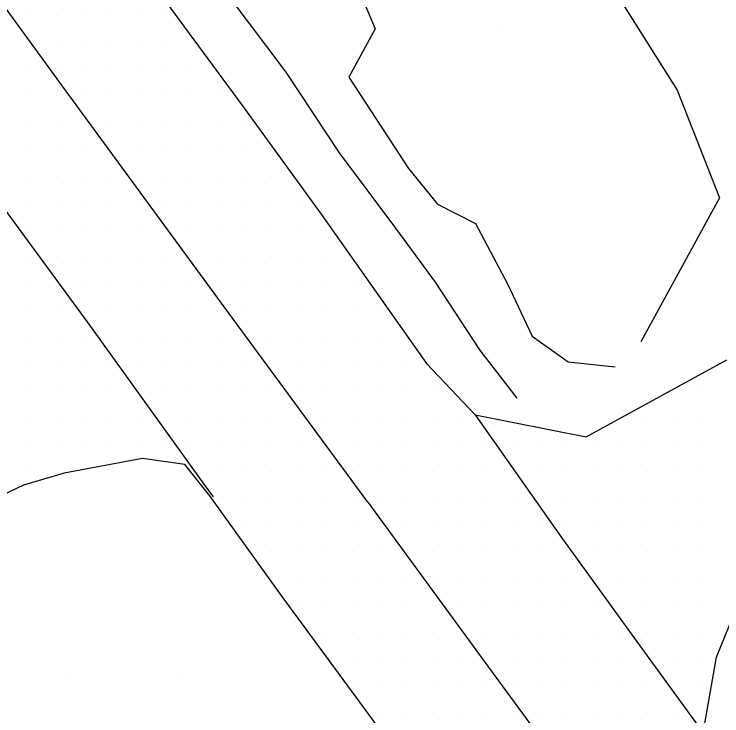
# Model space of a CAD drawing. Extents: x 1762120 to 1766775, y 709485 to 712965.
# Drawn here: x 1763789.8 to 1763855.7, y 711731 to 711796.4 of the extents above; entities that cross this region are included whole.
import ezdxf

# ---------------------------------------------------------------- set-up
doc = ezdxf.new("R2010")
doc.units = 0
for name, color, linetype in [('Exist DTM QL2 LIDAR Elevation Point', 7, 'Continuous'), ('Exist DTM Scan Elevation Point', 7, 'Continuous'), ('Exist Roads EOP', 7, 'Continuous'), ('Exist Roads EOP Other', 7, 'Continuous'), ('Exist Roads EOT', 7, 'Continuous'), ('PH Exist DTM Breakline', 7, 'Continuous')]:
    doc.layers.add(name, color=color, linetype=linetype)

msp = doc.modelspace()

# ---------------------------------------------------------------- linework, layer by layer
at = {"layer": 'Exist DTM QL2 LIDAR Elevation Point'}
for p, q in [((1763834.962, 711795.065), (1763834.962, 711795.065)), ((1763794.957, 711735.057), (1763794.957, 711735.057)), ((1763804.958, 711735.057), (1763804.958, 711735.057))]:
    msp.add_line(p, q, dxfattribs=at)
at = {"layer": 'Exist DTM Scan Elevation Point'}
for p, q in [((1763791.25, 711796.25), (1763791.25, 711796.25)), ((1763793.75, 711796.25), (1763793.75, 711796.25)), ((1763796.25, 711796.25), (1763796.25, 711796.25)), ((1763798.75, 711796.25), (1763798.75, 711796.25)), ((1763801.25, 711796.25), (1763801.25, 711796.25)), ((1763803.75, 711796.25), (1763803.75, 711796.25)), ((1763793.75, 711793.75), (1763793.75, 711793.75)), ((1763796.25, 711793.75), (1763796.25, 711793.75)), ((1763798.75, 711793.75), (1763798.75, 711793.75)), ((1763801.25, 711793.75), (1763801.25, 711793.75)), ((1763803.75, 711793.75), (1763803.75, 711793.75)), ((1763791.25, 711791.25), (1763791.25, 711791.25)), ((1763793.75, 711791.25), (1763793.75, 711791.25)), ((1763796.25, 711791.25), (1763796.25, 711791.25)), ((1763798.75, 711791.25), (1763798.75, 711791.25)), ((1763801.25, 711791.25), (1763801.25, 711791.25)), ((1763803.75, 711791.25), (1763803.75, 711791.25)), ((1763806.25, 711791.25), (1763806.25, 711791.25)), ((1763791.25, 711788.75), (1763791.25, 711788.75)), ((1763793.75, 711788.75), (1763793.75, 711788.75)), ((1763796.25, 711788.75), (1763796.25, 711788.75)), ((1763798.75, 711788.75), (1763798.75, 711788.75)), ((1763801.25, 711788.75), (1763801.25, 711788.75)), ((1763803.75, 711788.75), (1763803.75, 711788.75)), ((1763806.25, 711788.75), (1763806.25, 711788.75)), ((1763808.75, 711788.75), (1763808.75, 711788.75)), ((1763791.25, 711786.25), (1763791.25, 711786.25)), ((1763793.75, 711786.25), (1763793.75, 711786.25)), ((1763798.75, 711786.25), (1763798.75, 711786.25)), ((1763801.25, 711786.25), (1763801.25, 711786.25)), ((1763803.75, 711786.25), (1763803.75, 711786.25)), ((1763806.25, 711786.25), (1763806.25, 711786.25)), ((1763808.75, 711786.25), (1763808.75, 711786.25)), ((1763811.25, 711786.25), (1763811.25, 711786.25)), ((1763791.25, 711783.75), (1763791.25, 711783.75)), ((1763793.75, 711783.75), (1763793.75, 711783.75)), ((1763796.25, 711783.75), (1763796.25, 711783.75)), ((1763801.25, 711783.75), (1763801.25, 711783.75)), ((1763803.75, 711783.75), (1763803.75, 711783.75)), ((1763806.25, 711783.75), (1763806.25, 711783.75)), ((1763808.75, 711783.75), (1763808.75, 711783.75)), ((1763811.25, 711783.75), (1763811.25, 711783.75)), ((1763791.25, 711781.25), (1763791.25, 711781.25)), ((1763793.75, 711781.25), (1763793.75, 711781.25)), ((1763796.25, 711781.25), (1763796.25, 711781.25)), ((1763798.75, 711781.25), (1763798.75, 711781.25)), ((1763801.25, 711781.25), (1763801.25, 711781.25)), ((1763803.75, 711781.25), (1763803.75, 711781.25)), ((1763806.25, 711781.25), (1763806.25, 711781.25)), ((1763808.75, 711781.25), (1763808.75, 711781.25)), ((1763811.25, 711781.25), (1763811.25, 711781.25)), ((1763813.75, 711781.25), (1763813.75, 711781.25)), ((1763791.25, 711778.75), (1763791.25, 711778.75)), ((1763793.75, 711778.75), (1763793.75, 711778.75)), ((1763796.25, 711778.75), (1763796.25, 711778.75)), ((1763798.75, 711778.75), (1763798.75, 711778.75)), ((1763801.25, 711778.75), (1763801.25, 711778.75)), ((1763803.75, 711778.75), (1763803.75, 711778.75)), ((1763806.25, 711778.75), (1763806.25, 711778.75)), ((1763808.75, 711778.75), (1763808.75, 711778.75)), ((1763811.25, 711778.75), (1763811.25, 711778.75)), ((1763813.75, 711778.75), (1763813.75, 711778.75)), ((1763816.25, 711778.75), (1763816.25, 711778.75)), ((1763791.25, 711776.25), (1763791.25, 711776.25)), ((1763793.75, 711776.25), (1763793.75, 711776.25)), ((1763796.25, 711776.25), (1763796.25, 711776.25)), ((1763798.75, 711776.25), (1763798.75, 711776.25)), ((1763801.25, 711776.25), (1763801.25, 711776.25)), ((1763806.25, 711776.25), (1763806.25, 711776.25)), ((1763808.75, 711776.25), (1763808.75, 711776.25)), ((1763811.25, 711776.25), (1763811.25, 711776.25)), ((1763813.75, 711776.25), (1763813.75, 711776.25)), ((1763816.25, 711776.25), (1763816.25, 711776.25)), ((1763818.75, 711776.25), (1763818.75, 711776.25)), ((1763791.25, 711773.75), (1763791.25, 711773.75)), ((1763793.75, 711773.75), (1763793.75, 711773.75)), ((1763796.25, 711773.75), (1763796.25, 711773.75)), ((1763798.75, 711773.75), (1763798.75, 711773.75)), ((1763801.25, 711773.75), (1763801.25, 711773.75)), ((1763803.75, 711773.75), (1763803.75, 711773.75)), ((1763808.75, 711773.75), (1763808.75, 711773.75)), ((1763811.25, 711773.75), (1763811.25, 711773.75)), ((1763813.75, 711773.75), (1763813.75, 711773.75)), ((1763816.25, 711773.75), (1763816.25, 711773.75)), ((1763818.75, 711773.75), (1763818.75, 711773.75)), ((1763791.25, 711771.25), (1763791.25, 711771.25)), ((1763796.25, 711771.25), (1763796.25, 711771.25)), ((1763798.75, 711771.25), (1763798.75, 711771.25)), ((1763801.25, 711771.25), (1763801.25, 711771.25)), ((1763803.75, 711771.25), (1763803.75, 711771.25)), ((1763806.25, 711771.25), (1763806.25, 711771.25)), ((1763808.75, 711771.25), (1763808.75, 711771.25)), ((1763811.25, 711771.25), (1763811.25, 711771.25)), ((1763813.75, 711771.25), (1763813.75, 711771.25)), ((1763816.25, 711771.25), (1763816.25, 711771.25)), ((1763818.75, 711771.25), (1763818.75, 711771.25)), ((1763821.25, 711771.25), (1763821.25, 711771.25)), ((1763791.25, 711768.75), (1763791.25, 711768.75)), ((1763793.75, 711768.75), (1763793.75, 711768.75)), ((1763798.75, 711768.75), (1763798.75, 711768.75)), ((1763801.25, 711768.75), (1763801.25, 711768.75)), ((1763803.75, 711768.75), (1763803.75, 711768.75)), ((1763806.25, 711768.75), (1763806.25, 711768.75)), ((1763808.75, 711768.75), (1763808.75, 711768.75)), ((1763811.25, 711768.75), (1763811.25, 711768.75)), ((1763813.75, 711768.75), (1763813.75, 711768.75)), ((1763816.25, 711768.75), (1763816.25, 711768.75)), ((1763818.75, 711768.75), (1763818.75, 711768.75)), ((1763821.25, 711768.75), (1763821.25, 711768.75)), ((1763823.75, 711768.75), (1763823.75, 711768.75)), ((1763791.25, 711766.25), (1763791.25, 711766.25)), ((1763793.75, 711766.25), (1763793.75, 711766.25)), ((1763796.25, 711766.25), (1763796.25, 711766.25)), ((1763798.75, 711766.25), (1763798.75, 711766.25)), ((1763801.25, 711766.25), (1763801.25, 711766.25)), ((1763803.75, 711766.25), (1763803.75, 711766.25)), ((1763806.25, 711766.25), (1763806.25, 711766.25)), ((1763808.75, 711766.25), (1763808.75, 711766.25)), ((1763813.75, 711766.25), (1763813.75, 711766.25)), ((1763816.25, 711766.25), (1763816.25, 711766.25)), ((1763818.75, 711766.25), (1763818.75, 711766.25)), ((1763821.25, 711766.25), (1763821.25, 711766.25)), ((1763823.75, 711766.25), (1763823.75, 711766.25)), ((1763791.25, 711763.75), (1763791.25, 711763.75)), ((1763793.75, 711763.75), (1763793.75, 711763.75)), ((1763796.25, 711763.75), (1763796.25, 711763.75)), ((1763798.75, 711763.75), (1763798.75, 711763.75)), ((1763801.25, 711763.75), (1763801.25, 711763.75)), ((1763803.75, 711763.75), (1763803.75, 711763.75)), ((1763806.25, 711763.75), (1763806.25, 711763.75)), ((1763808.75, 711763.75), (1763808.75, 711763.75)), ((1763811.25, 711763.75), (1763811.25, 711763.75)), ((1763816.25, 711763.75), (1763816.25, 711763.75)), ((1763818.75, 711763.75), (1763818.75, 711763.75)), ((1763821.25, 711763.75), (1763821.25, 711763.75)), ((1763823.75, 711763.75), (1763823.75, 711763.75)), ((1763826.25, 711763.75), (1763826.25, 711763.75)), ((1763791.25, 711761.25), (1763791.25, 711761.25)), ((1763793.75, 711761.25), (1763793.75, 711761.25)), ((1763796.25, 711761.25), (1763796.25, 711761.25)), ((1763798.75, 711761.25), (1763798.75, 711761.25)), ((1763803.75, 711761.25), (1763803.75, 711761.25)), ((1763806.25, 711761.25), (1763806.25, 711761.25)), ((1763808.75, 711761.25), (1763808.75, 711761.25)), ((1763811.25, 711761.25), (1763811.25, 711761.25)), ((1763813.75, 711761.25), (1763813.75, 711761.25)), ((1763816.25, 711761.25), (1763816.25, 711761.25)), ((1763818.75, 711761.25), (1763818.75, 711761.25)), ((1763821.25, 711761.25), (1763821.25, 711761.25)), ((1763823.75, 711761.25), (1763823.75, 711761.25)), ((1763826.25, 711761.25), (1763826.25, 711761.25)), ((1763828.75, 711761.25), (1763828.75, 711761.25)), ((1763853.75, 711761.25), (1763853.75, 711761.25)), ((1763791.25, 711758.75), (1763791.25, 711758.75)), ((1763793.75, 711758.75), (1763793.75, 711758.75)), ((1763796.25, 711758.75), (1763796.25, 711758.75)), ((1763798.75, 711758.75), (1763798.75, 711758.75)), ((1763801.25, 711758.75), (1763801.25, 711758.75)), ((1763803.75, 711758.75), (1763803.75, 711758.75)), ((1763806.25, 711758.75), (1763806.25, 711758.75)), ((1763808.75, 711758.75), (1763808.75, 711758.75)), ((1763811.25, 711758.75), (1763811.25, 711758.75)), ((1763813.75, 711758.75), (1763813.75, 711758.75)), ((1763816.25, 711758.75), (1763816.25, 711758.75)), ((1763818.75, 711758.75), (1763818.75, 711758.75)), ((1763821.25, 711758.75), (1763821.25, 711758.75)), ((1763823.75, 711758.75), (1763823.75, 711758.75)), ((1763826.25, 711758.75), (1763826.25, 711758.75)), ((1763828.75, 711758.75), (1763828.75, 711758.75)), ((1763831.25, 711758.75), (1763831.25, 711758.75)), ((1763848.75, 711758.75), (1763848.75, 711758.75)), ((1763851.25, 711758.75), (1763851.25, 711758.75)), ((1763853.75, 711758.75), (1763853.75, 711758.75)), ((1763791.25, 711756.25), (1763791.25, 711756.25)), ((1763793.75, 711756.25), (1763793.75, 711756.25)), ((1763796.25, 711756.25), (1763796.25, 711756.25)), ((1763798.75, 711756.25), (1763798.75, 711756.25)), ((1763801.25, 711756.25), (1763801.25, 711756.25)), ((1763803.75, 711756.25), (1763803.75, 711756.25)), ((1763806.25, 711756.25), (1763806.25, 711756.25)), ((1763808.75, 711756.25), (1763808.75, 711756.25)), ((1763811.25, 711756.25), (1763811.25, 711756.25)), ((1763813.75, 711756.25), (1763813.75, 711756.25)), ((1763816.25, 711756.25), (1763816.25, 711756.25)), ((1763821.25, 711756.25), (1763821.25, 711756.25)), ((1763823.75, 711756.25), (1763823.75, 711756.25)), ((1763826.25, 711756.25), (1763826.25, 711756.25)), ((1763828.75, 711756.25), (1763828.75, 711756.25)), ((1763831.25, 711756.25), (1763831.25, 711756.25)), ((1763833.75, 711756.25), (1763833.75, 711756.25)), ((1763836.25, 711756.25), (1763836.25, 711756.25)), ((1763838.75, 711756.25), (1763838.75, 711756.25)), ((1763841.25, 711756.25), (1763841.25, 711756.25)), ((1763843.75, 711756.25), (1763843.75, 711756.25)), ((1763846.25, 711756.25), (1763846.25, 711756.25)), ((1763848.75, 711756.25), (1763848.75, 711756.25)), ((1763851.25, 711756.25), (1763851.25, 711756.25)), ((1763853.75, 711756.25), (1763853.75, 711756.25)), ((1763791.25, 711753.75), (1763791.25, 711753.75)), ((1763808.75, 711753.75), (1763808.75, 711753.75)), ((1763811.25, 711753.75), (1763811.25, 711753.75)), ((1763813.75, 711753.75), (1763813.75, 711753.75)), ((1763816.25, 711753.75), (1763816.25, 711753.75)), ((1763818.75, 711753.75), (1763818.75, 711753.75)), ((1763821.25, 711753.75), (1763821.25, 711753.75)), ((1763823.75, 711753.75), (1763823.75, 711753.75)), ((1763826.25, 711753.75), (1763826.25, 711753.75)), ((1763828.75, 711753.75), (1763828.75, 711753.75)), ((1763831.25, 711753.75), (1763831.25, 711753.75)), ((1763833.75, 711753.75), (1763833.75, 711753.75)), ((1763838.75, 711753.75), (1763838.75, 711753.75)), ((1763841.25, 711753.75), (1763841.25, 711753.75)), ((1763843.75, 711753.75), (1763843.75, 711753.75)), ((1763846.25, 711753.75), (1763846.25, 711753.75)), ((1763848.75, 711753.75), (1763848.75, 711753.75)), ((1763851.25, 711753.75), (1763851.25, 711753.75)), ((1763853.75, 711753.75), (1763853.75, 711753.75)), ((1763811.25, 711751.25), (1763811.25, 711751.25)), ((1763813.75, 711751.25), (1763813.75, 711751.25)), ((1763816.25, 711751.25), (1763816.25, 711751.25)), ((1763818.75, 711751.25), (1763818.75, 711751.25)), ((1763821.25, 711751.25), (1763821.25, 711751.25)), ((1763823.75, 711751.25), (1763823.75, 711751.25)), ((1763826.25, 711751.25), (1763826.25, 711751.25)), ((1763828.75, 711751.25), (1763828.75, 711751.25)), ((1763831.25, 711751.25), (1763831.25, 711751.25)), ((1763833.75, 711751.25), (1763833.75, 711751.25)), ((1763836.25, 711751.25), (1763836.25, 711751.25)), ((1763841.25, 711751.25), (1763841.25, 711751.25)), ((1763843.75, 711751.25), (1763843.75, 711751.25)), ((1763846.25, 711751.25), (1763846.25, 711751.25)), ((1763848.75, 711751.25), (1763848.75, 711751.25)), ((1763851.25, 711751.25), (1763851.25, 711751.25)), ((1763853.75, 711751.25), (1763853.75, 711751.25)), ((1763811.25, 711748.75), (1763811.25, 711748.75)), ((1763813.75, 711748.75), (1763813.75, 711748.75)), ((1763816.25, 711748.75), (1763816.25, 711748.75)), ((1763818.75, 711748.75), (1763818.75, 711748.75)), ((1763821.25, 711748.75), (1763821.25, 711748.75)), ((1763826.25, 711748.75), (1763826.25, 711748.75)), ((1763828.75, 711748.75), (1763828.75, 711748.75)), ((1763831.25, 711748.75), (1763831.25, 711748.75)), ((1763833.75, 711748.75), (1763833.75, 711748.75)), ((1763836.25, 711748.75), (1763836.25, 711748.75)), ((1763838.75, 711748.75), (1763838.75, 711748.75)), ((1763841.25, 711748.75), (1763841.25, 711748.75)), ((1763843.75, 711748.75), (1763843.75, 711748.75)), ((1763846.25, 711748.75), (1763846.25, 711748.75)), ((1763848.75, 711748.75), (1763848.75, 711748.75)), ((1763851.25, 711748.75), (1763851.25, 711748.75)), ((1763853.75, 711748.75), (1763853.75, 711748.75)), ((1763813.75, 711746.25), (1763813.75, 711746.25)), ((1763816.25, 711746.25), (1763816.25, 711746.25)), ((1763818.75, 711746.25), (1763818.75, 711746.25)), ((1763821.25, 711746.25), (1763821.25, 711746.25)), ((1763823.75, 711746.25), (1763823.75, 711746.25)), ((1763828.75, 711746.25), (1763828.75, 711746.25)), ((1763831.25, 711746.25), (1763831.25, 711746.25)), ((1763833.75, 711746.25), (1763833.75, 711746.25)), ((1763836.25, 711746.25), (1763836.25, 711746.25)), ((1763838.75, 711746.25), (1763838.75, 711746.25)), ((1763843.75, 711746.25), (1763843.75, 711746.25)), ((1763846.25, 711746.25), (1763846.25, 711746.25)), ((1763848.75, 711746.25), (1763848.75, 711746.25)), ((1763851.25, 711746.25), (1763851.25, 711746.25)), ((1763853.75, 711746.25), (1763853.75, 711746.25)), ((1763816.25, 711743.75), (1763816.25, 711743.75)), ((1763818.75, 711743.75), (1763818.75, 711743.75)), ((1763821.25, 711743.75), (1763821.25, 711743.75)), ((1763823.75, 711743.75), (1763823.75, 711743.75)), ((1763826.25, 711743.75), (1763826.25, 711743.75)), ((1763828.75, 711743.75), (1763828.75, 711743.75)), ((1763831.25, 711743.75), (1763831.25, 711743.75)), ((1763833.75, 711743.75), (1763833.75, 711743.75)), ((1763836.25, 711743.75), (1763836.25, 711743.75)), ((1763838.75, 711743.75), (1763838.75, 711743.75)), ((1763841.25, 711743.75), (1763841.25, 711743.75)), ((1763846.25, 711743.75), (1763846.25, 711743.75)), ((1763848.75, 711743.75), (1763848.75, 711743.75)), ((1763851.25, 711743.75), (1763851.25, 711743.75)), ((1763853.75, 711743.75), (1763853.75, 711743.75)), ((1763816.25, 711741.25), (1763816.25, 711741.25)), ((1763818.75, 711741.25), (1763818.75, 711741.25)), ((1763821.25, 711741.25), (1763821.25, 711741.25)), ((1763823.75, 711741.25), (1763823.75, 711741.25)), ((1763826.25, 711741.25), (1763826.25, 711741.25)), ((1763828.75, 711741.25), (1763828.75, 711741.25)), ((1763831.25, 711741.25), (1763831.25, 711741.25)), ((1763833.75, 711741.25), (1763833.75, 711741.25)), ((1763836.25, 711741.25), (1763836.25, 711741.25)), ((1763838.75, 711741.25), (1763838.75, 711741.25)), ((1763841.25, 711741.25), (1763841.25, 711741.25)), ((1763843.75, 711741.25), (1763843.75, 711741.25)), ((1763846.25, 711741.25), (1763846.25, 711741.25)), ((1763848.75, 711741.25), (1763848.75, 711741.25)), ((1763851.25, 711741.25), (1763851.25, 711741.25)), ((1763853.75, 711741.25), (1763853.75, 711741.25)), ((1763818.75, 711738.75), (1763818.75, 711738.75)), ((1763821.25, 711738.75), (1763821.25, 711738.75)), ((1763823.75, 711738.75), (1763823.75, 711738.75)), ((1763826.25, 711738.75), (1763826.25, 711738.75)), ((1763828.75, 711738.75), (1763828.75, 711738.75)), ((1763833.75, 711738.75), (1763833.75, 711738.75)), ((1763836.25, 711738.75), (1763836.25, 711738.75)), ((1763838.75, 711738.75), (1763838.75, 711738.75)), ((1763841.25, 711738.75), (1763841.25, 711738.75)), ((1763843.75, 711738.75), (1763843.75, 711738.75)), ((1763846.25, 711738.75), (1763846.25, 711738.75)), ((1763848.75, 711738.75), (1763848.75, 711738.75)), ((1763851.25, 711738.75), (1763851.25, 711738.75)), ((1763853.75, 711738.75), (1763853.75, 711738.75)), ((1763821.25, 711736.25), (1763821.25, 711736.25)), ((1763823.75, 711736.25), (1763823.75, 711736.25)), ((1763826.25, 711736.25), (1763826.25, 711736.25)), ((1763828.75, 711736.25), (1763828.75, 711736.25)), ((1763831.25, 711736.25), (1763831.25, 711736.25)), ((1763836.25, 711736.25), (1763836.25, 711736.25)), ((1763838.75, 711736.25), (1763838.75, 711736.25)), ((1763841.25, 711736.25), (1763841.25, 711736.25)), ((1763843.75, 711736.25), (1763843.75, 711736.25)), ((1763846.25, 711736.25), (1763846.25, 711736.25)), ((1763851.25, 711736.25), (1763851.25, 711736.25)), ((1763853.75, 711736.25), (1763853.75, 711736.25)), ((1763823.75, 711733.75), (1763823.75, 711733.75)), ((1763826.25, 711733.75), (1763826.25, 711733.75)), ((1763828.75, 711733.75), (1763828.75, 711733.75)), ((1763831.25, 711733.75), (1763831.25, 711733.75)), ((1763833.75, 711733.75), (1763833.75, 711733.75)), ((1763836.25, 711733.75), (1763836.25, 711733.75)), ((1763838.75, 711733.75), (1763838.75, 711733.75)), ((1763841.25, 711733.75), (1763841.25, 711733.75)), ((1763843.75, 711733.75), (1763843.75, 711733.75)), ((1763846.25, 711733.75), (1763846.25, 711733.75)), ((1763848.75, 711733.75), (1763848.75, 711733.75)), ((1763853.75, 711733.75), (1763853.75, 711733.75)), ((1763823.75, 711731.25), (1763823.75, 711731.25)), ((1763826.25, 711731.25), (1763826.25, 711731.25)), ((1763828.75, 711731.25), (1763828.75, 711731.25)), ((1763831.25, 711731.25), (1763831.25, 711731.25)), ((1763833.75, 711731.25), (1763833.75, 711731.25)), ((1763836.25, 711731.25), (1763836.25, 711731.25)), ((1763838.75, 711731.25), (1763838.75, 711731.25)), ((1763841.25, 711731.25), (1763841.25, 711731.25)), ((1763843.75, 711731.25), (1763843.75, 711731.25)), ((1763846.25, 711731.25), (1763846.25, 711731.25)), ((1763848.75, 711731.25), (1763848.75, 711731.25)), ((1763851.25, 711731.25), (1763851.25, 711731.25)), ((1763853.75, 711731.25), (1763853.75, 711731.25))]:
    msp.add_line(p, q, dxfattribs=at)
at = {"layer": 'Exist Roads EOP'}
for points in [[(1763747.792, 711873.595), (1763757.611, 711860.428), (1763766.525, 711848.363), (1763775.38, 711836.252), (1763784.321, 711824.207), (1763793.182, 711812.107), (1763802.062, 711800.026), (1763810.963, 711787.942), (1763818.389, 711777.713)], [(1763818.389, 711777.713), (1763828.191, 711763.799), (1763832.735, 711759.039), (1763840.769, 711747.593), (1763847.752, 711737.936), (1763853.967, 711729.381)], [(1763826.927, 711725.555), (1763823.535, 711730.128), (1763814.647, 711742.219), (1763807.994, 711751.482), (1763805.667, 711754.39), (1763801.724, 711754.959), (1763794.43, 711753.578), (1763790.645, 711752.458), (1763787.424, 711750.959), (1763780.891, 711748.338)]]:
    msp.add_lwpolyline(points, dxfattribs=at)
at = {"layer": 'Exist Roads EOP Other'}
for points in [[(1763832.735, 711759.039), (1763843.066, 711756.971), (1763856.157, 711764.144)], [(1763853.967, 711729.381), (1763855.201, 711736.447), (1763856.813, 711740.411), (1763862.051, 711745.222), (1763867.458, 711748.926)]]:
    msp.add_lwpolyline(points, dxfattribs=at)
at = {"layer": 'Exist Roads EOT'}
for points in [[(1763822.724, 711750.876), (1763809.788, 711768.508), (1763794.534, 711789.307), (1763781.8, 711806.798), (1763766.697, 711827.38), (1763751.638, 711848.045), (1763739.133, 711865.028)], [(1763782.065, 711787.409), (1763796.651, 711767.598), (1763807.457, 711752.555), (1763808.323, 711751.381)], [(1763822.724, 711750.876), (1763834.908, 711734.24), (1763844.433, 711721.248), (1763854.728, 711707.345), (1763865.813, 711692.346), (1763874.227, 711681.086), (1763880.919, 711672.035), (1763892.824, 711656.161), (1763905.5, 711639.335), (1763916.542, 711624.513)]]:
    msp.add_lwpolyline(points, dxfattribs=at)
at = {"layer": 'PH Exist DTM Breakline'}
for points in [[(1763747.55, 711891.812), (1763751.32, 711883.181), (1763755.681, 711876.418), (1763759.767, 711870.047), (1763764.024, 711863.711), (1763767.06, 711859.254), (1763772.639, 711850.848), (1763777.801, 711842.386), (1763784.076, 711832.936), (1763789.05, 711825.384), (1763794.912, 711816.977), (1763804.125, 711805.348), (1763809.774, 711798.037), (1763815.071, 711790.971), (1763820.045, 711783.437), (1763825.316, 711776.416), (1763829.001, 711771.387), (1763833.125, 711765.077), (1763836.606, 711760.591)], [(1763774.972, 711864.654), (1763777.078, 711859.501), (1763780.472, 711853.561), (1763784.32, 711849.845), (1763787.034, 711847.625), (1763799.429, 711829.981), (1763814.495, 711816.219), (1763823.418, 711794.998), (1763820.944, 711790.509), (1763826.513, 711781.991), (1763829.228, 711778.662), (1763832.751, 711776.871), (1763835.734, 711771.237), (1763838.037, 711766.371), (1763841.401, 711763.951), (1763845.751, 711763.496)], [(1763790.802, 711858.289), (1763793.953, 711854.901), (1763809.206, 711845.411), (1763815.09, 711839.682), (1763823.648, 711824.26), (1763838.894, 711807.356), (1763845.716, 711798.566), (1763851.556, 711789.275), (1763855.489, 711779.25), (1763848.153, 711765.815)]]:
    msp.add_lwpolyline(points, dxfattribs=at)

doc.saveas('drawing.dxf')
